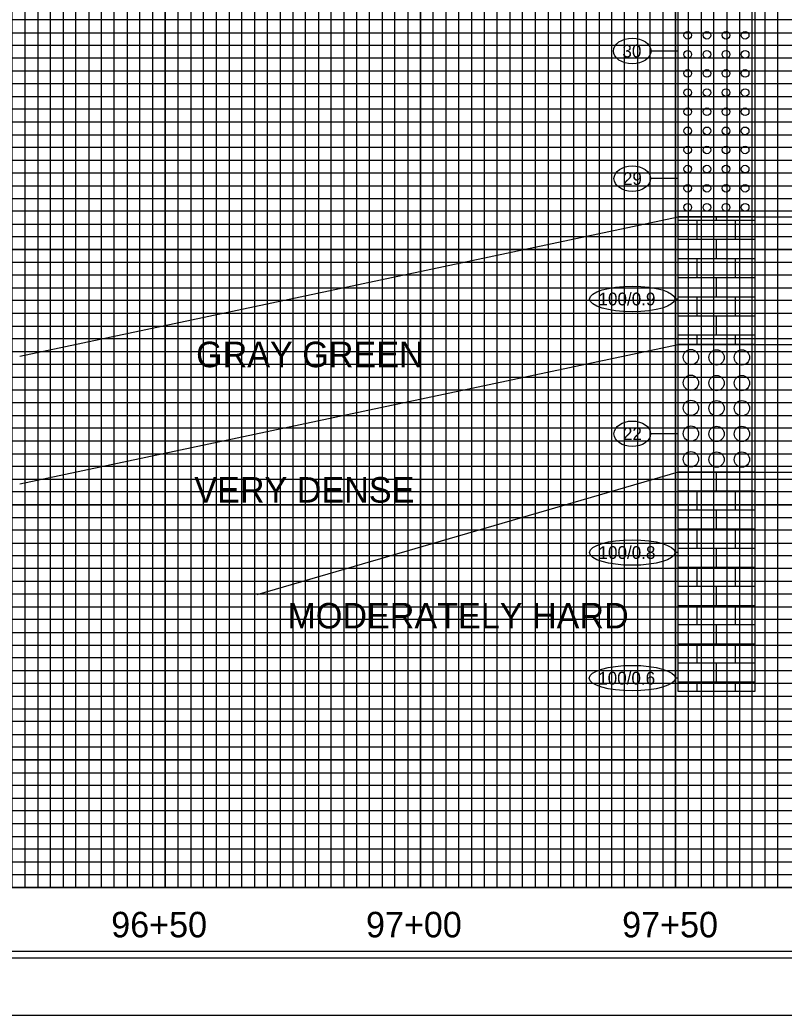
# Model space of a CAD drawing. Extents: x 2345490 to 2436403, y 465165 to 573888.
# Drawn here: x 2397806.3 to 2398105.7, y 557184.1 to 557574.1 of the extents above; entities that cross this region are included whole.
import ezdxf

# ---------------------------------------------------------------- set-up
doc = ezdxf.new("R2010")
doc.units = 0
for name, color, linetype in [('Prop Road Sect_ Boring - Material (Outline)', 7, 'Continuous'), ('Prop Road Sect_ Boring - Peripheral (SPT Oval + Leader)', 7, 'Continuous'), ('Prop Road Sect_ Boring - Peripheral (SPT Tx)', 7, 'Continuous'), ('Prop Strc Sect_ Grid - Tx + ticks', 7, 'Continuous'), ('Prop Strc Sect_ Material - Contact (General - Minor)', 7, 'Continuous'), ('Prop Strc Sect_ Material - Tx (Composite Desc)', 7, 'Continuous'), ('Sheet Cutting Line CELL', 7, 'Continuous'), ('Sheet DOT Grid CELL', 7, 'Continuous'), ('Sheet Layout Profile Border', 7, 'Continuous'), ('Sheet Plot Border Inside CELL', 7, 'Continuous'), ('Sheet Plot Border Outside CELL', 7, 'Continuous'), ('Sheet Profile CELL', 7, 'Continuous'), ('Sheet Profile Grid Major CELL', 7, 'Continuous'), ('Sheet Profile Grid Middle CELL', 7, 'Continuous'), ('Sheet Profile Grid Minor CELL', 7, 'Continuous')]:
    doc.layers.add(name, color=color, linetype=linetype)

msp = doc.modelspace()

# ---------------------------------------------------------------- linework, layer by layer
at = {"layer": 'Prop Road Sect_ Boring - Material (Outline)'}
for p, q in [((2398079.21249, 557495.6425), (2398079.21249, 557496.92666)), ((2398064.24246, 557495.6425), (2398094.21252, 557495.6425)), ((2398071.71248, 557488.14968), (2398071.71248, 557495.6425)), ((2398086.71251, 557488.14968), (2398086.71251, 557495.6425)), ((2398094.22746, 557495.6425), (2398094.24246, 557495.6425)), ((2398064.24246, 557488.14968), (2398094.21252, 557488.14968)), ((2398079.21249, 557480.65687), (2398079.21249, 557488.14968)), ((2398094.22746, 557488.14968), (2398094.24246, 557488.14968)), ((2398064.24246, 557480.65687), (2398094.21252, 557480.65687)), ((2398071.71248, 557476.91166), (2398071.71248, 557480.65687)), ((2398086.71251, 557476.91166), (2398086.71251, 557480.65687)), ((2398094.22746, 557480.65687), (2398094.24246, 557480.65687)), ((2398071.71248, 557473.15031), (2398071.71248, 557476.89672)), ((2398086.71251, 557473.15031), (2398086.71251, 557476.89672)), ((2398064.24246, 557473.15031), (2398094.21252, 557473.15031)), ((2398079.21249, 557465.6575), (2398079.21249, 557473.15031)), ((2398094.22746, 557473.15031), (2398094.24246, 557473.15031)), ((2398064.24246, 557465.6575), (2398094.21252, 557465.6575)), ((2398071.71248, 557458.16468), (2398071.71248, 557465.6575)), ((2398086.71251, 557458.16468), (2398086.71251, 557465.6575)), ((2398094.22746, 557465.6575), (2398094.24246, 557465.6575)), ((2398064.24246, 557458.16468), (2398094.21252, 557458.16468)), ((2398079.21249, 557450.67187), (2398079.21249, 557458.16468)), ((2398094.22746, 557458.16468), (2398094.24246, 557458.16468)), ((2398064.24246, 557450.67187), (2398094.21252, 557450.67187)), ((2398071.71248, 557446.92666), (2398071.71248, 557450.67187)), ((2398086.71251, 557446.92666), (2398086.71251, 557450.67187)), ((2398094.22746, 557450.67187), (2398094.24246, 557450.67187)), ((2398079.21249, 557389.6275), (2398079.21249, 557396.92666)), ((2398064.24246, 557389.6275), (2398094.21252, 557389.6275)), ((2398071.71248, 557382.13468), (2398071.71248, 557389.6275)), ((2398086.71251, 557382.13468), (2398086.71251, 557389.6275)), ((2398094.22746, 557389.6275), (2398094.24246, 557389.6275)), ((2398064.24246, 557382.13468), (2398094.21252, 557382.13468)), ((2398079.21249, 557374.64187), (2398079.21249, 557382.13468)), ((2398094.22746, 557382.13468), (2398094.24246, 557382.13468)), ((2398064.24246, 557374.64187), (2398094.21252, 557374.64187)), ((2398071.71248, 557370.89666), (2398071.71248, 557374.64187)), ((2398086.71251, 557370.89666), (2398086.71251, 557374.64187)), ((2398094.22746, 557374.64187), (2398094.24246, 557374.64187)), ((2398071.71248, 557367.13531), (2398071.71248, 557370.88172)), ((2398086.71251, 557367.13531), (2398086.71251, 557370.88172)), ((2398064.24246, 557367.13531), (2398094.21252, 557367.13531)), ((2398079.21249, 557359.6425), (2398079.21249, 557367.13531)), ((2398094.22746, 557367.13531), (2398094.24246, 557367.13531)), ((2398064.24246, 557359.6425), (2398094.21252, 557359.6425)), ((2398071.71248, 557352.14968), (2398071.71248, 557359.6425)), ((2398086.71251, 557352.14968), (2398086.71251, 557359.6425)), ((2398094.22746, 557359.6425), (2398094.24246, 557359.6425)), ((2398064.24246, 557352.14968), (2398094.21252, 557352.14968)), ((2398079.21249, 557344.65687), (2398079.21249, 557352.14968)), ((2398094.22746, 557352.14968), (2398094.24246, 557352.14968)), ((2398064.24246, 557344.65687), (2398094.21252, 557344.65687)), ((2398071.71248, 557340.91166), (2398071.71248, 557344.65687)), ((2398071.71248, 557337.15031), (2398071.71248, 557340.89672)), ((2398086.71251, 557340.91166), (2398086.71251, 557344.65687)), ((2398086.71251, 557337.15031), (2398086.71251, 557340.89672)), ((2398094.22746, 557344.65687), (2398094.24246, 557344.65687)), ((2398064.24246, 557337.15031), (2398094.21252, 557337.15031)), ((2398079.21249, 557329.6575), (2398079.21249, 557337.15031)), ((2398094.22746, 557337.15031), (2398094.24246, 557337.15031)), ((2398064.24246, 557329.6575), (2398094.21252, 557329.6575)), ((2398071.71248, 557322.16468), (2398071.71248, 557329.6575)), ((2398086.71251, 557322.16468), (2398086.71251, 557329.6575)), ((2398094.22746, 557329.6575), (2398094.24246, 557329.6575)), ((2398064.24246, 557322.16468), (2398094.21252, 557322.16468)), ((2398079.21249, 557314.67187), (2398079.21249, 557322.16468)), ((2398094.22746, 557322.16468), (2398094.24246, 557322.16468)), ((2398064.24246, 557314.67187), (2398094.21252, 557314.67187)), ((2398071.71248, 557310.92666), (2398071.71248, 557314.67187)), ((2398086.71251, 557310.92666), (2398086.71251, 557314.67187)), ((2398094.22746, 557314.67187), (2398094.24246, 557314.67187))]:
    msp.add_line(p, q, dxfattribs=at)
for points in [[(2398064.24246, 557596.92666), (2398094.24246, 557596.92666), (2398094.24246, 557496.92666), (2398064.24246, 557496.92666)], [(2398064.24246, 557496.92666), (2398094.24246, 557496.92666), (2398094.24246, 557446.92666), (2398064.24246, 557446.92666)], [(2398064.24246, 557446.92666), (2398094.24246, 557446.92666), (2398094.24246, 557396.92666), (2398064.24246, 557396.92666)], [(2398064.24246, 557396.92666), (2398094.24246, 557396.92666), (2398094.24246, 557310.92666), (2398064.24246, 557310.92666)]]:
    msp.add_lwpolyline(points, close=True, dxfattribs=at)
for centre, radius in [((2398067.97935, 557568.12333), 1.5), ((2398075.47935, 557568.12333), 1.5), ((2398082.97935, 557568.12333), 1.5), ((2398090.47935, 557568.12333), 1.5), ((2398067.97935, 557560.62333), 1.5), ((2398075.47935, 557560.62333), 1.5), ((2398082.97935, 557560.62333), 1.5), ((2398090.47935, 557560.62333), 1.5), ((2398067.97935, 557553.13833), 1.5), ((2398075.47935, 557553.13833), 1.5), ((2398082.97935, 557553.13833), 1.5), ((2398090.47935, 557553.13833), 1.5), ((2398067.97935, 557545.63833), 1.5), ((2398075.47935, 557545.63833), 1.5), ((2398082.97935, 557545.63833), 1.5), ((2398090.47935, 557545.63833), 1.5), ((2398067.97935, 557538.13833), 1.5), ((2398075.47935, 557538.13833), 1.5), ((2398082.97935, 557538.13833), 1.5), ((2398090.47935, 557538.13833), 1.5), ((2398067.97935, 557530.63833), 1.5), ((2398075.47935, 557530.63833), 1.5), ((2398082.97935, 557530.63833), 1.5), ((2398090.47935, 557530.63833), 1.5), ((2398067.97935, 557523.15333), 1.5), ((2398075.47935, 557523.15333), 1.5), ((2398082.97935, 557523.15333), 1.5), ((2398090.47935, 557523.15333), 1.5), ((2398067.97935, 557515.65333), 1.5), ((2398075.47935, 557515.65333), 1.5), ((2398082.97935, 557515.65333), 1.5), ((2398090.47935, 557515.65333), 1.5), ((2398067.97935, 557508.15333), 1.5), ((2398075.47935, 557508.15333), 1.5), ((2398082.97935, 557508.15333), 1.5), ((2398090.47935, 557508.15333), 1.5), ((2398067.97935, 557500.65333), 1.5), ((2398075.47935, 557500.65333), 1.5), ((2398082.97935, 557500.65333), 1.5), ((2398090.47935, 557500.65333), 1.5), ((2398069.23476, 557441.96095), 3), ((2398079.28476, 557441.84095), 3), ((2398089.21476, 557441.84095), 3), ((2398069.23476, 557431.91095), 3), ((2398079.28476, 557431.79095), 3), ((2398089.21476, 557431.79095), 3), ((2398069.23476, 557422.07095), 3), ((2398079.28476, 557421.92095), 3), ((2398089.21476, 557421.92095), 3), ((2398069.23476, 557411.99095), 3), ((2398079.28476, 557411.87095), 3), ((2398089.21476, 557411.87095), 3), ((2398069.23476, 557401.94095), 3), ((2398079.28476, 557401.82095), 3), ((2398089.21476, 557401.82095), 3)]:
    msp.add_circle(centre, radius, dxfattribs=at)
at = {"layer": 'Prop Road Sect_ Boring - Peripheral (SPT Oval + Leader)'}
for p, q in [((2398064.24246, 557561.92666), (2398053.60073, 557561.92666)), ((2398064.24246, 557511.92666), (2398053.40388, 557511.92666)), ((2398064.24246, 557464.7431), (2398062.97081, 557464.7431)), ((2398064.24246, 557411.92666), (2398053.40388, 557411.92666)), ((2398064.24246, 557365.38082), (2398062.97081, 557365.38082)), ((2398064.24246, 557316.16355), (2398063.08892, 557316.16355))]:
    msp.add_line(p, q, dxfattribs=at)
for centre, major_axis, ratio in [((2398046.24246, 557561.92666), (7.35827, 0), 0.679507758), ((2398046.24246, 557511.92666), (7.16142, 0), 0.698185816), ((2398046.24246, 557464.7431), (16.72835, 0), 0.298893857), ((2398046.24246, 557411.92666), (7.16142, 0), 0.698185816), ((2398046.24246, 557365.38082), (16.72835, 0), 0.298893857), ((2398046.24246, 557316.16355), (16.84646, 0), 0.296798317)]:
    msp.add_ellipse(centre, major_axis=major_axis, ratio=ratio, dxfattribs=at)
at = {"layer": 'Prop Strc Sect_ Material - Contact (General - Minor)'}
for p, q in [((2397806.24246, 557442.314), (2398064.24246, 557496.92666)), ((2398094.24246, 557496.92666), (2398540.89687, 557496.92666)), ((2397806.24246, 557392.314), (2398064.24246, 557446.92666)), ((2398094.24246, 557446.92666), (2398540.89687, 557446.92666)), ((2398064.24246, 557396.92666), (2397899.1422, 557348.76555)), ((2398094.24246, 557396.92666), (2398540.89687, 557396.92666))]:
    msp.add_line(p, q, dxfattribs=at)
at = {"layer": 'Sheet Cutting Line CELL'}
msp.add_line((2397096.24277, 557184.113), (2398780.24277, 557184.113), dxfattribs=at)
at = {"layer": 'Sheet DOT Grid CELL'}
for p, q in [((2397813.24277, 558259.113), (2397813.24277, 557234.113)), ((2397863.24277, 558259.113), (2397863.24277, 557234.113)), ((2397913.24277, 558259.113), (2397913.24277, 557234.113)), ((2397963.24277, 558259.113), (2397963.24277, 557234.113)), ((2398013.24277, 558259.113), (2398013.24277, 557234.113)), ((2398063.24277, 558259.113), (2398063.24277, 557234.113)), ((2397263.24277, 557534.113), (2398763.24277, 557534.113)), ((2397263.24277, 557484.113), (2398763.24277, 557484.113)), ((2397263.24277, 557434.113), (2398763.24277, 557434.113)), ((2397263.24277, 557384.113), (2398763.24277, 557384.113)), ((2397263.24277, 557334.113), (2398763.24277, 557334.113)), ((2397263.24277, 557284.113), (2398763.24277, 557284.113))]:
    msp.add_line(p, q, dxfattribs=at)
at = {"layer": 'Sheet Layout Profile Border'}
msp.add_lwpolyline([(2397313.24277, 558259.113), (2397313.24277, 557234.113), (2398713.24277, 557234.113), (2398713.24277, 558121.563), (2398563.19277, 558121.563), (2398563.19277, 558259.113)], close=True, dxfattribs=at)
at = {"layer": 'Sheet Plot Border Inside CELL'}
msp.add_lwpolyline([(2398775.74277, 558261.663), (2397109.24277, 558261.663), (2397109.24277, 557206.563), (2398775.74277, 557206.563)], close=True, dxfattribs=at)
at = {"layer": 'Sheet Plot Border Outside CELL'}
msp.add_lwpolyline([(2398780.24277, 558284.113), (2397096.24277, 558284.113), (2397096.24277, 557184.113), (2398780.24277, 557184.113)], close=True, dxfattribs=at)
at = {"layer": 'Sheet Profile CELL'}
msp.add_line((2398763.24277, 557234.113), (2397263.24277, 557234.113), dxfattribs=at)
msp.add_lwpolyline([(2398763.24277, 558259.113), (2397263.24277, 558259.113), (2397263.24277, 557209.113), (2398763.24277, 557209.113)], close=True, dxfattribs=at)
at = {"layer": 'Sheet Profile Grid Major CELL'}
for points in [[(2397813.24277, 558259.113), (2397813.24277, 557234.113), (2397863.24277, 557234.113), (2397863.24277, 558259.113)], [(2397913.24277, 558259.113), (2397913.24277, 557234.113), (2397963.24277, 557234.113), (2397963.24277, 558259.113)], [(2398013.24277, 558259.113), (2398013.24277, 557234.113), (2398063.24277, 557234.113), (2398063.24277, 558259.113)], [(2398763.24277, 557484.113), (2397263.24277, 557484.113), (2397263.24277, 557534.113), (2398763.24277, 557534.113)], [(2398763.24277, 557384.113), (2397263.24277, 557384.113), (2397263.24277, 557434.113), (2398763.24277, 557434.113)], [(2398763.24277, 557284.113), (2397263.24277, 557284.113), (2397263.24277, 557334.113), (2398763.24277, 557334.113)]]:
    msp.add_lwpolyline(points, dxfattribs=at)
at = {"layer": 'Sheet Profile Grid Middle CELL'}
for points in [[(2397788.24277, 557234.113), (2397838.24277, 557234.113), (2397838.24277, 558259.113)], [(2397888.24277, 558259.113), (2397888.24277, 557234.113), (2397938.24277, 557234.113), (2397938.24277, 558259.113)], [(2397988.24277, 558259.113), (2397988.24277, 557234.113), (2398038.24277, 557234.113), (2398038.24277, 558259.113)], [(2398088.24277, 558259.113), (2398088.24277, 557234.113), (2398138.24277, 557234.113), (2398138.24277, 558259.113)], [(2398763.24277, 557559.113), (2397263.24277, 557559.113), (2397263.24277, 557509.113), (2398763.24277, 557509.113)], [(2398763.24277, 557459.113), (2397263.24277, 557459.113), (2397263.24277, 557409.113), (2398763.24277, 557409.113)], [(2398763.24277, 557359.113), (2397263.24277, 557359.113), (2397263.24277, 557309.113), (2398763.24277, 557309.113)], [(2398763.24277, 557259.113), (2397263.24277, 557259.113)]]:
    msp.add_lwpolyline(points, dxfattribs=at)
at = {"layer": 'Sheet Profile Grid Minor CELL'}
for points in [[(2397798.24277, 558259.113), (2397798.24277, 557234.113), (2397803.24277, 557234.113), (2397803.24277, 558259.113), (2397808.24277, 558259.113), (2397808.24277, 557234.113), (2397818.24277, 557234.113), (2397818.24277, 558259.113), (2397823.24277, 558259.113), (2397823.24277, 557234.113), (2397828.24277, 557234.113), (2397828.24277, 558259.113), (2397833.24277, 558259.113), (2397833.24277, 557234.113)], [(2397843.24277, 557234.113), (2397843.24277, 558259.113)], [(2397848.24277, 558259.113), (2397848.24277, 557234.113), (2397853.24277, 557234.113), (2397853.24277, 558259.113)], [(2397858.24277, 558259.113), (2397858.24277, 557234.113), (2397868.24277, 557234.113), (2397868.24277, 558259.113)], [(2397873.24277, 558259.113), (2397873.24277, 557234.113), (2397873.24277, 557234.113), (2397878.24277, 557234.113), (2397878.24277, 558259.113)], [(2397883.24277, 558259.113), (2397883.24277, 557234.113), (2397893.24277, 557234.113), (2397893.24277, 558259.113)], [(2397898.24277, 558259.113), (2397898.24277, 557234.113), (2397903.24277, 557234.113), (2397903.24277, 558259.113)], [(2397908.24277, 558259.113), (2397908.24277, 557234.113), (2397918.24277, 557234.113), (2397918.24277, 558259.113)], [(2397923.24277, 558259.113), (2397923.24277, 557234.113), (2397928.24277, 557234.113), (2397928.24277, 558259.113)], [(2397933.24277, 558259.113), (2397933.24277, 557234.113), (2397943.24277, 557234.113), (2397943.24277, 558259.113)], [(2397948.24277, 558259.113), (2397948.24277, 557234.113), (2397953.24277, 557234.113), (2397953.24277, 558259.113)], [(2397958.24277, 558259.113), (2397958.24277, 557234.113), (2397968.24277, 557234.113), (2397968.24277, 558259.113)], [(2397973.24277, 558259.113), (2397973.24277, 557234.113), (2397978.24277, 557234.113), (2397978.24277, 558259.113)], [(2397983.24277, 558259.113), (2397983.24277, 557234.113), (2397993.24277, 557234.113), (2397993.24277, 558259.113)], [(2397998.24277, 558259.113), (2397998.24277, 557234.113), (2398003.24277, 557234.113), (2398003.24277, 558259.113)], [(2398008.24277, 558259.113), (2398008.24277, 557234.113), (2398018.24277, 557234.113), (2398018.24277, 558259.113)], [(2398023.24277, 558259.113), (2398023.24277, 557234.113)], [(2398023.24277, 557234.113), (2398028.24277, 557234.113), (2398028.24277, 558258.513)], [(2398033.24277, 558258.513), (2398033.24277, 557234.113), (2398043.24277, 557234.113), (2398043.24277, 558259.113)], [(2398048.24277, 558259.113), (2398048.24277, 557234.113), (2398053.24277, 557234.113), (2398053.24277, 558259.113)], [(2398058.24277, 558259.113), (2398058.24277, 557234.113), (2398068.24277, 557234.113), (2398068.24277, 558259.113)], [(2398073.24277, 558259.113), (2398073.24277, 557234.113), (2398078.24277, 557234.113), (2398078.24277, 558259.113)], [(2398083.24277, 558259.113), (2398083.24277, 557234.113), (2398093.24277, 557234.113), (2398093.24277, 558259.113)], [(2398098.24277, 558259.113), (2398098.24277, 557234.113), (2398103.24277, 557234.113), (2398103.24277, 558259.113)], [(2398713.24277, 557574.113), (2397313.24277, 557574.113), (2397313.24277, 557569.113), (2398713.24277, 557569.113)], [(2398713.24277, 557564.113), (2397313.24277, 557564.113), (2397313.24277, 557554.113), (2398713.24277, 557554.113)], [(2398713.24277, 557549.113), (2397313.24277, 557549.113), (2397313.24277, 557544.113), (2398713.24277, 557544.113)], [(2398713.24277, 557539.113), (2397313.24277, 557539.113), (2397313.24277, 557529.113), (2398713.24277, 557529.113)], [(2398713.24277, 557524.113), (2397313.24277, 557524.113), (2397313.24277, 557519.113), (2398713.24277, 557519.113)], [(2398713.24277, 557514.113), (2397313.24277, 557514.113), (2397313.24277, 557504.113), (2398713.24277, 557504.113)], [(2398713.24277, 557499.113), (2397313.24277, 557499.113), (2397313.24277, 557494.113), (2398713.24277, 557494.113)], [(2398713.24277, 557489.113), (2397313.24277, 557489.113), (2397313.24277, 557479.113), (2398713.24277, 557479.113)], [(2398713.24277, 557474.113), (2397313.24277, 557474.113), (2397313.24277, 557469.113), (2398713.24277, 557469.113)], [(2398713.24277, 557464.113), (2397313.24277, 557464.113), (2397313.24277, 557454.113), (2398713.24277, 557454.113)], [(2398713.24277, 557449.113), (2397313.24277, 557449.113), (2397313.24277, 557444.113), (2398713.24277, 557444.113)], [(2398713.24277, 557439.113), (2397313.24277, 557439.113)], [(2397313.24277, 557429.113), (2398713.24277, 557429.113)], [(2398713.24277, 557424.113), (2397313.24277, 557424.113), (2397313.24277, 557419.113), (2398713.24277, 557419.113)], [(2398713.24277, 557414.113), (2397313.24277, 557414.113)], [(2397313.24277, 557404.113), (2398713.24277, 557404.113)], [(2398713.24277, 557399.113), (2397313.24277, 557399.113), (2397313.24277, 557394.113), (2398713.24277, 557394.113)], [(2398713.24277, 557389.113), (2397313.24277, 557389.113), (2397313.24277, 557379.113), (2398713.24277, 557379.113)], [(2398713.24277, 557374.113), (2397313.24277, 557374.113), (2397313.24277, 557369.113), (2398713.24277, 557369.113)], [(2398713.24277, 557364.113), (2397313.24277, 557364.113), (2397313.24277, 557354.113), (2398713.24277, 557354.113)], [(2398713.24277, 557349.113), (2397313.24277, 557349.113), (2397313.24277, 557344.113), (2398713.24277, 557344.113)], [(2398713.24277, 557339.113), (2397313.24277, 557339.113), (2397313.24277, 557329.113), (2398713.24277, 557329.113)], [(2398713.24277, 557324.113), (2397313.24277, 557324.113), (2397313.24277, 557319.113), (2398713.24277, 557319.113)], [(2398713.24277, 557314.113), (2397313.24277, 557314.113), (2397313.24277, 557304.113), (2398713.24277, 557304.113)], [(2398713.24277, 557299.113), (2397313.24277, 557299.113), (2397313.24277, 557294.113), (2398713.24277, 557294.113)], [(2398713.24277, 557289.113), (2397313.24277, 557289.113), (2397313.24277, 557279.113), (2398713.24277, 557279.113)], [(2398713.24277, 557274.113), (2397313.24277, 557274.113), (2397313.24277, 557269.113), (2398713.24277, 557269.113)], [(2398713.24277, 557264.113), (2397313.24277, 557264.113), (2397313.24277, 557254.113), (2398713.24277, 557254.113)], [(2398713.24277, 557249.113), (2397313.24277, 557249.113), (2397313.24277, 557244.113), (2398713.24277, 557244.113)], [(2398713.24277, 557239.113), (2397313.24277, 557239.113)]]:
    msp.add_lwpolyline(points, dxfattribs=at)

# ---------------------------------------------------------------- texts
at = {"layer": 'Prop Road Sect_ Boring - Peripheral (SPT Tx)'}
for s, p in [('30', (2398042.38419, 557559.42666)), ('29', (2398042.58104, 557509.42666)), ('100/0.9', (2398033.01412, 557462.2431)), ('22', (2398042.58104, 557409.42666)), ('100/0.8', (2398033.01412, 557362.88082)), ('100/0.6', (2398032.89601, 557313.66355))]:
    msp.add_text(s, height=5, dxfattribs=at).set_placement(p)
at = {"layer": 'Prop Strc Sect_ Grid - Tx + ticks'}
for s, p in [('96+50', (2397842.0457, 557214.57944)), ('97+00', (2397941.88822, 557214.57944)), ('97+50', (2398042.28193, 557214.57944))]:
    msp.add_text(s, height=10, dxfattribs=at).set_placement(p)
at = {"layer": 'Prop Strc Sect_ Material - Tx (Composite Desc)'}
for s, p in [('GRAY GREEN', (2397875.31427, 557438.01006)), ('VERY DENSE', (2397874.63895, 557384.94477)), ('MODERATELY HARD', (2397911.09577, 557335.63156))]:
    msp.add_text(s, height=10, dxfattribs=at).set_placement(p)

doc.saveas('drawing.dxf')
